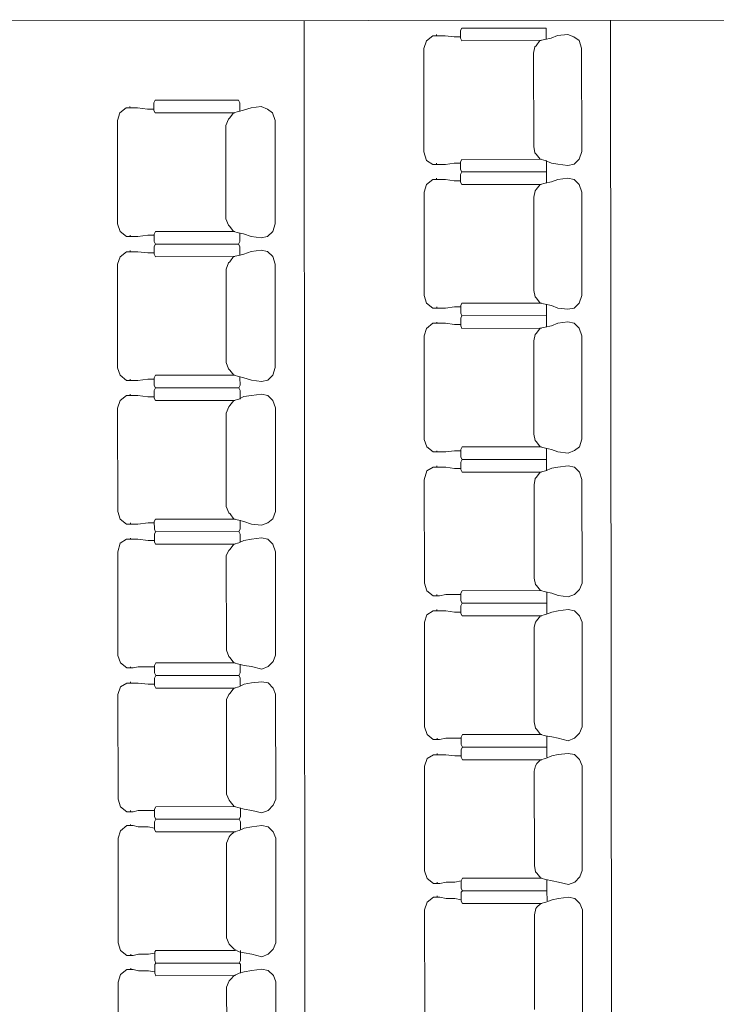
# Model space of a CAD drawing. Header units: inches. Extents: x -5850 to 5646, y 8947 to 13007.
# Tile 420 of 548: x -2668 to -2435, y 11106 to 11436. Entities that reach past the tile are written whole.
import ezdxf

# ---------------------------------------------------------------- set-up
doc = ezdxf.new("R2010")
doc.units = ezdxf.units.IN
doc.header["$MEASUREMENT"] = 0
doc.layers.add('at_Entity', color=7, linetype='Continuous')

msp = doc.modelspace()

# ---------------------------------------------------------------- linework, layer by layer
at = {"layer": 'at_Entity', "color": 7, "lineweight": 20}
for p, q in [((-2194.29, 11435.88), (-3148.91, 11435.03)), ((-3148.91, 11435.03), (-2194.29, 11435.88)), ((-2572.76, 11435.55), (-2571.9, 10467.83)), ((-2470.12, 11435.64), (-2469.25, 10467.92)), ((-2519.96, 11433.06), (-2520.38, 11432.21)), ((-2520.38, 11432.21), (-2520.38, 11429.68)), ((-2519.96, 11433.06), (-2491.65, 11433.08)), ((-2491.65, 11433.08), (-2491.65, 11429.7)), ((-2532.62, 11426.29), (-2531.78, 11428.82)), ((-2531.78, 11428.82), (-2529.67, 11430.52)), ((-2528.83, 11430.52), (-2529.67, 11430.52)), ((-2528.83, 11430.52), (-2527.56, 11430.52)), ((-2528.4, 11430.52), (-2528.4, 11430.94)), ((-2527.56, 11430.52), (-2525.45, 11430.52)), ((-2525.45, 11430.52), (-2522.49, 11430.1)), ((-2522.49, 11430.1), (-2520.38, 11430.1)), ((-2520.38, 11429.68), (-2519.95, 11428.83)), ((-2519.95, 11428.83), (-2493.34, 11428.86)), ((-2495.03, 11427.17), (-2493.76, 11428.86)), ((-2492.08, 11429.28), (-2493.76, 11428.86)), ((-2492.08, 11429.28), (-2489.96, 11429.7)), ((-2491.65, 11429.7), (-2491.65, 11429.28)), ((-2487.86, 11430.55), (-2489.96, 11429.7)), ((-2484.47, 11430.98), (-2487.86, 11430.55)), ((-2482.36, 11430.13), (-2484.47, 11430.98)), ((-2480.67, 11428.87), (-2482.36, 11430.13)), ((-2479.82, 11426.33), (-2480.67, 11428.87)), ((-2532.59, 11391.65), (-2532.62, 11426.29)), ((-2495.87, 11424.63), (-2495.45, 11426.74)), ((-2495.85, 11393.37), (-2495.87, 11424.63)), ((-2495.03, 11427.17), (-2495.45, 11426.74)), ((-2479.79, 11391.7), (-2479.82, 11426.33)), ((-2622.58, 11408.89), (-2623, 11408.04)), ((-2622.58, 11408.89), (-2594.7, 11408.92)), ((-2594.7, 11408.92), (-2594.28, 11408.07)), ((-2634.4, 11404.65), (-2632.29, 11406.34)), ((-2631.87, 11406.34), (-2632.29, 11406.34)), ((-2631.87, 11406.34), (-2630.18, 11406.35)), ((-2631.02, 11406.35), (-2631.03, 11406.77)), ((-2630.18, 11406.35), (-2628.49, 11406.35)), ((-2628.49, 11406.35), (-2625.11, 11405.93)), ((-2625.11, 11405.93), (-2623, 11405.93)), ((-2623, 11408.04), (-2623, 11405.51)), ((-2623, 11405.51), (-2622.58, 11404.66)), ((-2594.7, 11405.11), (-2596.38, 11404.69)), ((-2594.7, 11405.11), (-2593, 11405.54)), ((-2594.28, 11408.07), (-2594.28, 11405.54)), ((-2594.28, 11405.54), (-2594.28, 11405.11)), ((-2590.47, 11406.38), (-2593, 11405.54)), ((-2587.09, 11406.81), (-2590.47, 11406.38)), ((-2584.98, 11405.97), (-2587.09, 11406.81)), ((-2583.29, 11404.7), (-2584.98, 11405.97)), ((-2635.24, 11402.12), (-2634.4, 11404.65)), ((-2635.21, 11367.49), (-2635.24, 11402.12)), ((-2622.58, 11404.66), (-2595.96, 11404.69)), ((-2598.92, 11400.46), (-2598.07, 11402.58)), ((-2597.65, 11403), (-2598.07, 11402.58)), ((-2597.65, 11403), (-2596.38, 11404.69)), ((-2582.44, 11402.17), (-2583.29, 11404.7)), ((-2582.41, 11367.53), (-2582.44, 11402.17)), ((-2598.89, 11369.2), (-2598.92, 11400.46)), ((-2531.74, 11388.7), (-2532.59, 11391.65)), ((-2495.42, 11391.26), (-2495.85, 11393.37)), ((-2480.64, 11389.16), (-2479.79, 11391.7)), ((-2529.63, 11387.43), (-2531.74, 11388.7)), ((-2519.92, 11389.12), (-2520.34, 11388.28)), ((-2519.92, 11389.12), (-2493.31, 11389.15)), ((-2495, 11390.84), (-2495.42, 11391.26)), ((-2493.73, 11389.15), (-2495, 11390.84)), ((-2492.04, 11388.73), (-2493.73, 11389.15)), ((-2489.92, 11387.89), (-2492.04, 11388.73)), ((-2491.62, 11388.73), (-2491.61, 11388.31)), ((-2482.32, 11387.47), (-2480.64, 11389.16)), ((-2528.79, 11387.43), (-2529.63, 11387.43)), ((-2528.79, 11387.43), (-2527.52, 11387.43)), ((-2528.36, 11387.43), (-2528.36, 11387.85)), ((-2527.52, 11387.43), (-2525.41, 11387.44)), ((-2525.41, 11387.44), (-2522.45, 11387.86)), ((-2522.45, 11387.86), (-2520.34, 11387.86)), ((-2520.34, 11388.28), (-2520.34, 11385.75)), ((-2520.34, 11385.75), (-2519.91, 11384.9)), ((-2491.61, 11388.31), (-2491.61, 11385.78)), ((-2491.61, 11385.78), (-2491.61, 11384.93)), ((-2487.82, 11387.47), (-2489.92, 11387.89)), ((-2484.43, 11387.05), (-2487.82, 11387.47)), ((-2484.43, 11387.05), (-2482.32, 11387.47)), ((-2531.74, 11380.67), (-2529.62, 11382.36)), ((-2528.78, 11382.36), (-2529.62, 11382.36)), ((-2528.78, 11382.36), (-2527.52, 11382.36)), ((-2528.36, 11382.36), (-2528.36, 11382.79)), ((-2527.52, 11382.36), (-2525.4, 11382.37)), ((-2525.4, 11382.37), (-2522.45, 11381.95)), ((-2522.45, 11381.95), (-2520.33, 11381.95)), ((-2519.91, 11384.9), (-2520.34, 11384.06)), ((-2520.34, 11384.06), (-2520.33, 11381.52)), ((-2519.91, 11384.9), (-2491.61, 11384.93)), ((-2519.91, 11384.9), (-2491.61, 11384.93)), ((-2491.61, 11384.93), (-2491.61, 11381.55)), ((-2487.81, 11382.4), (-2489.92, 11381.55)), ((-2484.43, 11382.83), (-2487.81, 11382.4)), ((-2482.32, 11382.4), (-2484.43, 11382.83)), ((-2480.63, 11380.72), (-2482.32, 11382.4)), ((-2532.58, 11378.13), (-2531.74, 11380.67)), ((-2520.33, 11381.52), (-2519.91, 11380.68)), ((-2519.91, 11380.68), (-2493.3, 11380.71)), ((-2495.83, 11376.48), (-2495.41, 11378.59)), ((-2494.99, 11379.01), (-2495.41, 11378.59)), ((-2494.99, 11379.01), (-2493.72, 11380.71)), ((-2492.03, 11381.12), (-2493.72, 11380.71)), ((-2492.03, 11381.12), (-2489.92, 11381.55)), ((-2491.61, 11381.55), (-2491.61, 11381.13)), ((-2479.78, 11378.18), (-2480.63, 11380.72)), ((-2532.55, 11343.5), (-2532.58, 11378.13)), ((-2495.8, 11345.22), (-2495.83, 11376.48)), ((-2479.75, 11343.55), (-2479.78, 11378.18)), ((-2598.04, 11367.09), (-2598.89, 11369.2)), ((-2634.37, 11364.95), (-2635.21, 11367.49)), ((-2597.62, 11366.67), (-2598.04, 11367.09)), ((-2596.35, 11364.98), (-2597.62, 11366.67)), ((-2583.25, 11364.99), (-2582.41, 11367.53)), ((-2632.25, 11363.26), (-2634.37, 11364.95)), ((-2631.83, 11363.26), (-2632.25, 11363.26)), ((-2631.83, 11363.26), (-2630.14, 11363.26)), ((-2630.99, 11363.26), (-2630.99, 11363.69)), ((-2630.14, 11363.26), (-2628.45, 11363.26)), ((-2628.45, 11363.26), (-2625.08, 11363.69)), ((-2625.08, 11363.69), (-2622.96, 11363.69)), ((-2622.54, 11364.96), (-2622.96, 11364.11)), ((-2622.96, 11364.11), (-2622.96, 11361.58)), ((-2622.54, 11364.96), (-2595.93, 11364.98)), ((-2594.66, 11364.56), (-2596.35, 11364.98)), ((-2592.97, 11364.14), (-2594.66, 11364.56)), ((-2594.24, 11364.56), (-2594.24, 11364.14)), ((-2594.24, 11364.14), (-2594.24, 11361.61)), ((-2590.43, 11363.3), (-2592.97, 11364.14)), ((-2587.05, 11362.88), (-2590.43, 11363.3)), ((-2587.05, 11362.88), (-2584.94, 11363.3)), ((-2584.94, 11363.3), (-2583.25, 11364.99)), ((-2622.96, 11361.58), (-2622.54, 11360.73)), ((-2622.54, 11360.73), (-2622.96, 11359.89)), ((-2622.96, 11359.89), (-2622.96, 11357.36)), ((-2622.54, 11360.73), (-2594.66, 11360.76)), ((-2622.54, 11360.73), (-2594.66, 11360.76)), ((-2594.24, 11361.61), (-2594.66, 11360.76)), ((-2594.66, 11360.76), (-2594.23, 11359.92)), ((-2594.23, 11359.92), (-2594.23, 11357.38)), ((-2587.05, 11358.66), (-2590.43, 11358.23)), ((-2584.94, 11358.23), (-2587.05, 11358.66)), ((-2635.2, 11353.97), (-2634.36, 11356.5)), ((-2634.36, 11356.5), (-2632.25, 11358.19)), ((-2631.82, 11358.19), (-2632.25, 11358.19)), ((-2631.82, 11358.19), (-2630.13, 11358.19)), ((-2630.98, 11358.19), (-2630.98, 11358.62)), ((-2630.13, 11358.19), (-2628.44, 11358.2)), ((-2628.44, 11358.2), (-2625.07, 11357.77)), ((-2625.07, 11357.77), (-2622.96, 11357.78)), ((-2622.96, 11357.36), (-2622.53, 11356.51)), ((-2622.53, 11356.51), (-2595.92, 11356.53)), ((-2597.61, 11354.84), (-2596.34, 11356.53)), ((-2594.66, 11356.96), (-2596.34, 11356.53)), ((-2594.66, 11356.96), (-2592.96, 11357.39)), ((-2594.23, 11357.38), (-2594.23, 11356.96)), ((-2590.43, 11358.23), (-2592.96, 11357.39)), ((-2583.25, 11356.55), (-2584.94, 11358.23)), ((-2582.4, 11354.02), (-2583.25, 11356.55)), ((-2635.17, 11319.33), (-2635.2, 11353.97)), ((-2598.87, 11352.31), (-2598.03, 11354.42)), ((-2598.85, 11321.05), (-2598.87, 11352.31)), ((-2597.61, 11354.84), (-2598.03, 11354.42)), ((-2582.37, 11319.37), (-2582.4, 11354.02)), ((-2531.7, 11340.96), (-2532.55, 11343.5)), ((-2495.38, 11343.11), (-2495.8, 11345.22)), ((-2494.95, 11342.68), (-2495.38, 11343.11)), ((-2493.69, 11341), (-2494.95, 11342.68)), ((-2480.59, 11341.01), (-2479.75, 11343.55)), ((-2529.59, 11339.28), (-2531.7, 11340.96)), ((-2528.74, 11339.28), (-2529.59, 11339.28)), ((-2528.74, 11339.28), (-2527.48, 11339.28)), ((-2528.32, 11339.28), (-2528.32, 11339.7)), ((-2527.48, 11339.28), (-2525.36, 11339.28)), ((-2525.36, 11339.28), (-2522.41, 11339.7)), ((-2522.41, 11339.7), (-2520.3, 11339.71)), ((-2519.87, 11340.97), (-2520.3, 11340.13)), ((-2520.3, 11340.13), (-2520.29, 11337.59)), ((-2519.87, 11340.97), (-2493.26, 11341)), ((-2492, 11340.58), (-2493.69, 11341)), ((-2489.88, 11340.16), (-2492, 11340.58)), ((-2491.57, 11340.58), (-2491.57, 11340.16)), ((-2491.57, 11340.16), (-2491.57, 11337.62)), ((-2487.77, 11339.32), (-2489.88, 11340.16)), ((-2484.39, 11338.9), (-2487.77, 11339.32)), ((-2484.39, 11338.9), (-2482.28, 11339.32)), ((-2482.28, 11339.32), (-2480.59, 11341.01)), ((-2520.29, 11337.59), (-2519.87, 11336.75)), ((-2519.87, 11336.75), (-2520.29, 11335.9)), ((-2520.29, 11335.9), (-2520.29, 11333.37)), ((-2519.87, 11336.75), (-2491.57, 11336.78)), ((-2519.87, 11336.75), (-2491.57, 11336.78)), ((-2491.57, 11337.62), (-2491.57, 11336.78)), ((-2491.57, 11336.78), (-2491.57, 11333.4)), ((-2532.54, 11329.98), (-2531.69, 11332.51)), ((-2531.69, 11332.51), (-2529.58, 11334.21)), ((-2528.74, 11334.21), (-2529.58, 11334.21)), ((-2528.74, 11334.21), (-2527.47, 11334.21)), ((-2528.32, 11334.21), (-2528.32, 11334.63)), ((-2527.47, 11334.21), (-2525.36, 11334.21)), ((-2525.36, 11334.21), (-2522.4, 11333.79)), ((-2522.4, 11333.79), (-2520.29, 11333.79)), ((-2520.29, 11333.37), (-2519.87, 11332.52)), ((-2519.87, 11332.52), (-2493.25, 11332.55)), ((-2494.94, 11330.86), (-2493.68, 11332.55)), ((-2491.99, 11332.97), (-2493.68, 11332.55)), ((-2491.99, 11332.97), (-2489.88, 11333.4)), ((-2491.57, 11333.4), (-2491.57, 11332.97)), ((-2487.77, 11334.25), (-2489.88, 11333.4)), ((-2484.38, 11334.67), (-2487.77, 11334.25)), ((-2482.28, 11334.25), (-2484.38, 11334.67)), ((-2480.59, 11332.56), (-2482.28, 11334.25)), ((-2479.74, 11330.03), (-2480.59, 11332.56)), ((-2532.51, 11295.35), (-2532.54, 11329.98)), ((-2495.79, 11328.32), (-2495.37, 11330.44)), ((-2494.94, 11330.86), (-2495.37, 11330.44)), ((-2479.7, 11295.39), (-2479.74, 11330.03)), ((-2495.76, 11297.07), (-2495.79, 11328.32)), ((-2634.32, 11316.8), (-2635.17, 11319.33)), ((-2598, 11318.94), (-2598.85, 11321.05)), ((-2583.21, 11316.84), (-2582.37, 11319.37)), ((-2632.21, 11315.11), (-2634.32, 11316.8)), ((-2622.5, 11316.81), (-2622.92, 11315.96)), ((-2622.92, 11315.96), (-2622.92, 11313.43)), ((-2622.5, 11316.81), (-2595.89, 11316.83)), ((-2597.58, 11318.52), (-2598, 11318.94)), ((-2596.3, 11316.83), (-2597.58, 11318.52)), ((-2594.62, 11316.41), (-2596.3, 11316.83)), ((-2592.92, 11315.99), (-2594.62, 11316.41)), ((-2594.2, 11316.41), (-2594.2, 11315.98)), ((-2594.2, 11315.98), (-2594.19, 11313.45)), ((-2590.39, 11315.15), (-2592.92, 11315.99)), ((-2584.9, 11315.15), (-2583.21, 11316.84)), ((-2631.79, 11315.11), (-2632.21, 11315.11)), ((-2631.79, 11315.11), (-2630.1, 11315.11)), ((-2630.94, 11315.11), (-2630.94, 11315.53)), ((-2630.1, 11315.11), (-2628.41, 11315.11)), ((-2628.41, 11315.11), (-2625.03, 11315.53)), ((-2625.03, 11315.53), (-2622.92, 11315.54)), ((-2622.92, 11313.43), (-2622.49, 11312.58)), ((-2622.49, 11312.58), (-2622.92, 11311.74)), ((-2622.49, 11312.58), (-2594.62, 11312.6)), ((-2622.49, 11312.58), (-2594.62, 11312.6)), ((-2594.19, 11313.45), (-2594.62, 11312.6)), ((-2594.62, 11312.6), (-2594.19, 11311.76)), ((-2587.01, 11314.73), (-2590.39, 11315.15)), ((-2587.01, 11314.73), (-2584.9, 11315.15)), ((-2634.32, 11308.35), (-2632.2, 11310.04)), ((-2631.78, 11310.04), (-2632.2, 11310.04)), ((-2631.78, 11310.04), (-2630.09, 11310.04)), ((-2630.94, 11310.04), (-2630.94, 11310.46)), ((-2630.09, 11310.04), (-2628.4, 11310.04)), ((-2628.4, 11310.04), (-2625.03, 11309.62)), ((-2625.03, 11309.62), (-2622.91, 11309.62)), ((-2622.92, 11311.74), (-2622.91, 11309.2)), ((-2622.91, 11309.2), (-2622.49, 11308.36)), ((-2594.61, 11308.81), (-2592.92, 11309.65)), ((-2594.19, 11311.76), (-2594.19, 11309.23)), ((-2594.19, 11309.23), (-2594.19, 11308.81)), ((-2590.39, 11310.08), (-2592.92, 11309.65)), ((-2587.01, 11310.5), (-2590.39, 11310.08)), ((-2584.89, 11310.08), (-2587.01, 11310.5)), ((-2583.2, 11308.39), (-2584.89, 11310.08)), ((-2635.16, 11305.81), (-2634.32, 11308.35)), ((-2622.49, 11308.36), (-2595.88, 11308.38)), ((-2598.83, 11304.15), (-2597.98, 11306.27)), ((-2597.57, 11306.69), (-2597.98, 11306.27)), ((-2597.57, 11306.69), (-2596.3, 11308.38)), ((-2594.61, 11308.81), (-2596.3, 11308.38)), ((-2582.36, 11305.86), (-2583.2, 11308.39)), ((-2635.13, 11271.18), (-2635.16, 11305.81)), ((-2598.8, 11272.9), (-2598.83, 11304.15)), ((-2582.33, 11271.22), (-2582.36, 11305.86)), ((-2495.33, 11294.96), (-2495.76, 11297.07)), ((-2531.66, 11292.81), (-2532.51, 11295.35)), ((-2529.54, 11291.12), (-2531.66, 11292.81)), ((-2519.83, 11292.82), (-2520.25, 11291.98)), ((-2519.83, 11292.82), (-2493.22, 11292.84)), ((-2494.91, 11294.53), (-2495.33, 11294.96)), ((-2493.64, 11292.84), (-2494.91, 11294.53)), ((-2491.95, 11292.42), (-2493.64, 11292.84)), ((-2482.24, 11291.59), (-2480.55, 11292.85)), ((-2480.55, 11292.85), (-2479.7, 11295.39)), ((-2528.7, 11291.12), (-2529.54, 11291.12)), ((-2528.7, 11291.12), (-2527.43, 11291.12)), ((-2528.28, 11291.12), (-2528.28, 11291.55)), ((-2527.43, 11291.12), (-2525.32, 11291.13)), ((-2525.32, 11291.13), (-2522.37, 11291.55)), ((-2522.37, 11291.55), (-2520.25, 11291.55)), ((-2520.25, 11291.98), (-2520.25, 11289.44)), ((-2520.25, 11289.44), (-2519.83, 11288.6)), ((-2489.84, 11292), (-2491.95, 11292.42)), ((-2491.53, 11292.42), (-2491.53, 11292)), ((-2491.53, 11292), (-2491.53, 11289.47)), ((-2491.53, 11289.47), (-2491.53, 11288.62)), ((-2487.73, 11291.16), (-2489.84, 11292)), ((-2484.35, 11290.74), (-2487.73, 11291.16)), ((-2484.35, 11290.74), (-2482.24, 11291.59)), ((-2528.27, 11286.05), (-2528.27, 11286.48)), ((-2519.83, 11288.6), (-2520.25, 11287.75)), ((-2520.25, 11287.75), (-2520.25, 11285.22)), ((-2519.83, 11288.6), (-2491.53, 11288.62)), ((-2519.83, 11288.6), (-2491.53, 11288.62)), ((-2491.53, 11288.62), (-2491.52, 11285.24)), ((-2484.34, 11286.52), (-2487.73, 11286.09)), ((-2482.23, 11286.09), (-2484.34, 11286.52)), ((-2532.5, 11281.83), (-2531.65, 11284.78)), ((-2531.65, 11284.78), (-2529.54, 11286.05)), ((-2528.7, 11286.05), (-2529.54, 11286.05)), ((-2528.7, 11286.05), (-2527.43, 11286.05)), ((-2527.43, 11286.05), (-2525.32, 11286.06)), ((-2525.32, 11286.06), (-2522.36, 11285.64)), ((-2522.36, 11285.64), (-2520.25, 11285.64)), ((-2520.25, 11285.22), (-2519.82, 11284.37)), ((-2519.82, 11284.37), (-2493.21, 11284.4)), ((-2494.9, 11282.7), (-2493.64, 11284.39)), ((-2491.95, 11284.82), (-2493.64, 11284.39)), ((-2491.95, 11284.82), (-2489.83, 11285.67)), ((-2491.52, 11285.24), (-2491.52, 11284.82)), ((-2487.73, 11286.09), (-2489.83, 11285.67)), ((-2480.54, 11284.41), (-2482.23, 11286.09)), ((-2479.69, 11281.88), (-2480.54, 11284.41)), ((-2532.46, 11247.19), (-2532.5, 11281.83)), ((-2495.75, 11280.17), (-2495.32, 11282.28)), ((-2495.72, 11248.91), (-2495.75, 11280.17)), ((-2494.9, 11282.7), (-2495.32, 11282.28)), ((-2479.66, 11247.23), (-2479.69, 11281.88)), ((-2634.28, 11268.64), (-2635.13, 11271.18)), ((-2597.95, 11270.78), (-2598.8, 11272.9)), ((-2597.53, 11270.37), (-2597.95, 11270.78)), ((-2596.26, 11268.68), (-2597.53, 11270.37)), ((-2583.17, 11268.69), (-2582.33, 11271.22)), ((-2632.17, 11266.95), (-2634.28, 11268.64)), ((-2631.74, 11266.95), (-2632.17, 11266.95)), ((-2631.74, 11266.95), (-2630.05, 11266.95)), ((-2630.9, 11266.95), (-2630.9, 11267.38)), ((-2630.05, 11266.95), (-2628.36, 11266.95)), ((-2628.36, 11266.95), (-2624.99, 11267.38)), ((-2624.99, 11267.38), (-2622.88, 11267.38)), ((-2622.45, 11268.65), (-2622.88, 11267.81)), ((-2622.88, 11267.81), (-2622.87, 11265.27)), ((-2622.45, 11268.65), (-2595.84, 11268.68)), ((-2594.58, 11268.26), (-2596.26, 11268.68)), ((-2592.88, 11267.83), (-2594.58, 11268.26)), ((-2594.15, 11268.26), (-2594.15, 11267.83)), ((-2594.15, 11267.83), (-2594.15, 11265.3)), ((-2590.35, 11266.99), (-2592.88, 11267.83)), ((-2586.97, 11266.57), (-2590.35, 11266.99)), ((-2586.97, 11266.57), (-2584.86, 11267.42)), ((-2584.86, 11267.42), (-2583.17, 11268.69)), ((-2622.87, 11265.27), (-2622.45, 11264.43)), ((-2622.45, 11264.43), (-2622.87, 11263.59)), ((-2622.87, 11263.59), (-2622.87, 11261.05)), ((-2622.45, 11264.43), (-2594.57, 11264.45)), ((-2622.45, 11264.43), (-2594.57, 11264.45)), ((-2594.15, 11265.3), (-2594.57, 11264.45)), ((-2594.57, 11264.45), (-2594.15, 11263.61)), ((-2594.15, 11263.61), (-2594.15, 11261.07)), ((-2635.11, 11257.66), (-2634.27, 11260.61)), ((-2634.27, 11260.61), (-2632.16, 11261.88)), ((-2631.74, 11261.88), (-2632.16, 11261.88)), ((-2631.74, 11261.88), (-2630.05, 11261.88)), ((-2630.9, 11261.88), (-2630.9, 11262.31)), ((-2630.05, 11261.88), (-2628.36, 11261.89)), ((-2628.36, 11261.89), (-2624.98, 11261.47)), ((-2624.98, 11261.47), (-2622.87, 11261.47)), ((-2622.87, 11261.05), (-2622.45, 11260.21)), ((-2622.45, 11260.21), (-2595.84, 11260.23)), ((-2597.52, 11258.54), (-2596.25, 11260.23)), ((-2594.57, 11260.65), (-2596.25, 11260.23)), ((-2594.57, 11260.65), (-2592.88, 11261.5)), ((-2594.15, 11261.07), (-2594.15, 11261.5)), ((-2590.34, 11261.92), (-2592.88, 11261.5)), ((-2586.97, 11262.35), (-2590.34, 11261.92)), ((-2584.85, 11261.92), (-2586.97, 11262.35)), ((-2583.16, 11260.24), (-2584.85, 11261.92)), ((-2582.32, 11257.7), (-2583.16, 11260.24)), ((-2635.08, 11223.02), (-2635.11, 11257.66)), ((-2598.79, 11256.42), (-2597.94, 11258.11)), ((-2597.52, 11258.54), (-2597.94, 11258.11)), ((-2582.28, 11223.07), (-2582.32, 11257.7)), ((-2598.76, 11224.74), (-2598.79, 11256.42)), ((-2531.61, 11244.66), (-2532.46, 11247.19)), ((-2495.29, 11246.8), (-2495.72, 11248.91)), ((-2494.87, 11246.38), (-2495.29, 11246.8)), ((-2480.51, 11245.13), (-2479.66, 11247.23)), ((-2529.5, 11242.97), (-2531.61, 11244.66)), ((-2528.23, 11242.97), (-2528.23, 11243.39)), ((-2527.39, 11242.97), (-2525.28, 11243.4)), ((-2525.28, 11243.4), (-2520.21, 11243.4)), ((-2519.79, 11244.67), (-2520.21, 11243.82)), ((-2520.21, 11243.82), (-2520.21, 11241.29)), ((-2519.79, 11244.67), (-2493.18, 11244.69)), ((-2493.6, 11244.69), (-2494.87, 11246.38)), ((-2491.91, 11244.27), (-2493.6, 11244.69)), ((-2489.8, 11243.85), (-2491.91, 11244.27)), ((-2491.49, 11244.27), (-2491.49, 11243.85)), ((-2491.49, 11243.85), (-2491.48, 11241.31)), ((-2487.69, 11243.01), (-2489.8, 11243.85)), ((-2484.3, 11242.59), (-2482.2, 11243.44)), ((-2482.2, 11243.44), (-2480.51, 11245.13)), ((-2528.66, 11242.97), (-2529.5, 11242.97)), ((-2528.66, 11242.97), (-2527.39, 11242.97)), ((-2520.21, 11241.29), (-2519.78, 11240.45)), ((-2519.78, 11240.45), (-2520.21, 11239.6)), ((-2519.78, 11240.45), (-2491.48, 11240.47)), ((-2519.78, 11240.45), (-2491.48, 11240.47)), ((-2491.48, 11241.31), (-2491.48, 11240.47)), ((-2491.48, 11240.47), (-2491.48, 11237.09)), ((-2484.3, 11242.59), (-2487.69, 11243.01)), ((-2531.61, 11236.63), (-2529.5, 11237.9)), ((-2528.65, 11237.9), (-2529.5, 11237.9)), ((-2528.65, 11237.9), (-2527.39, 11237.9)), ((-2528.23, 11237.9), (-2528.23, 11238.33)), ((-2527.39, 11237.9), (-2525.27, 11237.9)), ((-2525.27, 11237.9), (-2522.32, 11237.48)), ((-2522.32, 11237.48), (-2520.2, 11237.48)), ((-2520.21, 11239.6), (-2520.2, 11237.07)), ((-2520.2, 11237.07), (-2519.78, 11236.22)), ((-2491.9, 11236.67), (-2493.59, 11236.24)), ((-2491.9, 11236.67), (-2489.79, 11237.51)), ((-2491.48, 11237.09), (-2491.48, 11237.51)), ((-2487.68, 11237.94), (-2489.79, 11237.51)), ((-2484.3, 11238.36), (-2487.68, 11237.94)), ((-2482.19, 11237.94), (-2484.3, 11238.36)), ((-2480.5, 11236.25), (-2482.19, 11237.94)), ((-2532.45, 11234.09), (-2531.61, 11236.63)), ((-2532.42, 11199.04), (-2532.45, 11234.09)), ((-2519.78, 11236.22), (-2493.17, 11236.24)), ((-2495.7, 11232.44), (-2495.28, 11234.13)), ((-2494.86, 11234.55), (-2495.28, 11234.13)), ((-2494.86, 11234.55), (-2493.59, 11236.24)), ((-2479.65, 11234.14), (-2480.5, 11236.25)), ((-2479.62, 11199.08), (-2479.65, 11234.14)), ((-2495.67, 11200.76), (-2495.7, 11232.44)), ((-2597.91, 11222.63), (-2598.76, 11224.74)), ((-2634.24, 11220.49), (-2635.08, 11223.02)), ((-2632.12, 11218.8), (-2634.24, 11220.49)), ((-2622.41, 11220.5), (-2622.83, 11219.65)), ((-2622.41, 11220.5), (-2595.8, 11220.52)), ((-2597.49, 11222.21), (-2597.91, 11222.63)), ((-2596.22, 11220.52), (-2597.49, 11222.21)), ((-2594.53, 11220.1), (-2596.22, 11220.52)), ((-2584.81, 11219.26), (-2583.13, 11220.96)), ((-2583.13, 11220.96), (-2582.28, 11223.07)), ((-2631.7, 11218.8), (-2632.12, 11218.8)), ((-2631.7, 11218.8), (-2630.01, 11218.8)), ((-2630.86, 11218.8), (-2630.86, 11219.22)), ((-2630.01, 11218.8), (-2628.32, 11219.23)), ((-2628.32, 11219.23), (-2622.83, 11219.23)), ((-2622.83, 11219.65), (-2622.83, 11217.12)), ((-2622.83, 11217.12), (-2622.41, 11216.28)), ((-2592.84, 11219.68), (-2594.53, 11220.1)), ((-2594.11, 11217.15), (-2594.53, 11216.3)), ((-2594.11, 11220.1), (-2594.11, 11219.68)), ((-2594.11, 11219.68), (-2594.11, 11217.15)), ((-2590.31, 11219.26), (-2592.84, 11219.68)), ((-2586.93, 11218.41), (-2590.31, 11219.26)), ((-2586.93, 11218.41), (-2584.81, 11219.26)), ((-2634.23, 11212.46), (-2632.12, 11213.73)), ((-2631.69, 11213.73), (-2632.12, 11213.73)), ((-2631.69, 11213.73), (-2630.01, 11213.73)), ((-2630.85, 11213.73), (-2630.85, 11214.15)), ((-2630.01, 11213.73), (-2628.32, 11213.73)), ((-2628.32, 11213.73), (-2624.94, 11213.32)), ((-2622.41, 11216.28), (-2622.83, 11215.43)), ((-2622.83, 11215.43), (-2622.83, 11212.9)), ((-2622.41, 11216.28), (-2594.53, 11216.3)), ((-2622.41, 11216.28), (-2594.53, 11216.3)), ((-2594.53, 11216.3), (-2594.11, 11215.45)), ((-2594.11, 11215.45), (-2594.1, 11212.92)), ((-2590.3, 11213.77), (-2592.83, 11213.35)), ((-2586.92, 11214.19), (-2590.3, 11213.77)), ((-2584.81, 11213.77), (-2586.92, 11214.19)), ((-2583.12, 11212.09), (-2584.81, 11213.77)), ((-2635.07, 11209.93), (-2634.23, 11212.46)), ((-2624.94, 11213.32), (-2622.83, 11213.32)), ((-2622.83, 11212.9), (-2622.4, 11212.05)), ((-2622.4, 11212.05), (-2595.79, 11212.08)), ((-2597.48, 11210.38), (-2597.9, 11209.96)), ((-2597.48, 11210.38), (-2596.21, 11212.08)), ((-2594.53, 11212.5), (-2596.21, 11212.08)), ((-2594.53, 11212.5), (-2592.83, 11213.35)), ((-2594.1, 11212.92), (-2594.1, 11213.35)), ((-2582.27, 11209.98), (-2583.12, 11212.09)), ((-2635.04, 11174.87), (-2635.07, 11209.93)), ((-2598.74, 11208.27), (-2597.9, 11209.96)), ((-2598.72, 11176.59), (-2598.74, 11208.27)), ((-2582.24, 11174.92), (-2582.27, 11209.98)), ((-2495.25, 11198.64), (-2495.67, 11200.76)), ((-2531.57, 11196.5), (-2532.42, 11199.04)), ((-2494.82, 11198.23), (-2495.25, 11198.64)), ((-2493.56, 11196.54), (-2494.82, 11198.23)), ((-2480.46, 11196.97), (-2479.62, 11199.08)), ((-2529.46, 11194.82), (-2531.57, 11196.5)), ((-2528.61, 11194.82), (-2529.46, 11194.82)), ((-2528.61, 11194.82), (-2527.35, 11194.82)), ((-2528.19, 11194.82), (-2528.19, 11195.24)), ((-2527.35, 11194.82), (-2525.24, 11195.24)), ((-2525.24, 11195.24), (-2520.17, 11195.24)), ((-2519.74, 11196.51), (-2520.17, 11195.67)), ((-2520.17, 11195.67), (-2520.16, 11193.14)), ((-2519.74, 11196.51), (-2493.13, 11196.54)), ((-2491.87, 11196.12), (-2493.56, 11196.54)), ((-2489.75, 11195.69), (-2491.87, 11196.12)), ((-2491.44, 11196.12), (-2491.44, 11195.69)), ((-2491.44, 11195.69), (-2491.44, 11193.16)), ((-2487.65, 11195.27), (-2489.75, 11195.69)), ((-2484.26, 11194.43), (-2487.65, 11195.27)), ((-2484.26, 11194.43), (-2482.15, 11195.28)), ((-2482.15, 11195.28), (-2480.46, 11196.97)), ((-2520.16, 11193.14), (-2519.74, 11192.29)), ((-2519.74, 11192.29), (-2520.16, 11191.45)), ((-2520.16, 11191.45), (-2520.16, 11188.91)), ((-2519.74, 11192.29), (-2491.44, 11192.31)), ((-2519.74, 11192.29), (-2491.44, 11192.31)), ((-2491.44, 11193.16), (-2491.44, 11192.31)), ((-2491.44, 11192.31), (-2491.44, 11188.93)), ((-2532.41, 11185.94), (-2531.56, 11188.48)), ((-2531.56, 11188.48), (-2529.45, 11189.75)), ((-2528.61, 11189.75), (-2529.45, 11189.75)), ((-2528.61, 11189.75), (-2527.34, 11189.75)), ((-2528.19, 11189.75), (-2528.19, 11190.17)), ((-2527.34, 11189.75), (-2525.23, 11189.75)), ((-2525.23, 11189.75), (-2522.27, 11189.33)), ((-2522.27, 11189.33), (-2520.16, 11189.33)), ((-2520.16, 11188.91), (-2519.74, 11188.07)), ((-2519.74, 11188.07), (-2493.13, 11188.09)), ((-2494.81, 11186.82), (-2493.55, 11188.09)), ((-2491.86, 11188.52), (-2493.55, 11188.09)), ((-2491.86, 11188.52), (-2489.75, 11189.36)), ((-2491.44, 11188.93), (-2491.44, 11189.36)), ((-2487.64, 11189.79), (-2489.75, 11189.36)), ((-2484.26, 11190.21), (-2487.64, 11189.79)), ((-2482.15, 11189.79), (-2484.26, 11190.21)), ((-2480.46, 11188.1), (-2482.15, 11189.79)), ((-2479.61, 11185.99), (-2480.46, 11188.1)), ((-2532.38, 11150.88), (-2532.41, 11185.94)), ((-2495.66, 11184.29), (-2495.24, 11185.98)), ((-2495.63, 11152.61), (-2495.66, 11184.29)), ((-2494.81, 11186.82), (-2495.24, 11185.98)), ((-2479.58, 11150.93), (-2479.61, 11185.99)), ((-2634.2, 11172.33), (-2635.04, 11174.87)), ((-2597.87, 11174.48), (-2598.72, 11176.59)), ((-2597.45, 11174.06), (-2597.87, 11174.48)), ((-2596.18, 11172.37), (-2597.45, 11174.06)), ((-2583.08, 11172.8), (-2582.24, 11174.92)), ((-2632.08, 11170.65), (-2634.2, 11172.33)), ((-2630.81, 11170.65), (-2630.81, 11171.07)), ((-2629.97, 11170.65), (-2628.28, 11171.07)), ((-2628.28, 11171.07), (-2622.79, 11171.08)), ((-2622.37, 11172.34), (-2622.79, 11171.5)), ((-2622.79, 11171.5), (-2622.79, 11168.96)), ((-2622.37, 11172.34), (-2595.76, 11172.37)), ((-2594.49, 11171.95), (-2596.18, 11172.37)), ((-2592.8, 11171.53), (-2594.49, 11171.95)), ((-2594.07, 11171.95), (-2594.07, 11171.53)), ((-2594.07, 11171.53), (-2594.06, 11168.99)), ((-2590.26, 11171.11), (-2592.8, 11171.53)), ((-2586.88, 11170.26), (-2590.26, 11171.11)), ((-2586.88, 11170.26), (-2584.77, 11171.11)), ((-2584.77, 11171.11), (-2583.08, 11172.8)), ((-2631.66, 11170.65), (-2632.08, 11170.65)), ((-2631.66, 11170.65), (-2629.97, 11170.65)), ((-2622.79, 11168.96), (-2622.36, 11168.12)), ((-2622.36, 11168.12), (-2622.79, 11167.28)), ((-2622.36, 11168.12), (-2594.49, 11168.15)), ((-2622.36, 11168.12), (-2594.49, 11168.15)), ((-2594.06, 11168.99), (-2594.49, 11168.15)), ((-2594.49, 11168.15), (-2594.06, 11167.3)), ((-2635.03, 11161.77), (-2634.19, 11164.31)), ((-2634.19, 11164.31), (-2632.08, 11166)), ((-2631.65, 11166), (-2632.08, 11166)), ((-2631.65, 11166), (-2629.96, 11166)), ((-2630.81, 11166), (-2630.81, 11166.43)), ((-2629.96, 11166), (-2628.27, 11165.58)), ((-2628.27, 11165.58), (-2624.9, 11165.58)), ((-2624.9, 11165.58), (-2622.79, 11165.16)), ((-2622.79, 11167.28), (-2622.78, 11164.74)), ((-2622.78, 11164.74), (-2622.36, 11163.9)), ((-2594.48, 11164.34), (-2596.17, 11163.92)), ((-2594.48, 11164.34), (-2592.79, 11165.19)), ((-2594.06, 11167.3), (-2594.06, 11164.77)), ((-2594.06, 11164.77), (-2594.06, 11165.19)), ((-2590.26, 11165.61), (-2592.79, 11165.19)), ((-2586.88, 11166.04), (-2590.26, 11165.61)), ((-2584.77, 11165.62), (-2586.88, 11166.04)), ((-2583.07, 11163.93), (-2584.77, 11165.62)), ((-2635, 11126.71), (-2635.03, 11161.77)), ((-2622.36, 11163.9), (-2595.75, 11163.92)), ((-2598.7, 11160.11), (-2597.86, 11162.23)), ((-2597.44, 11162.65), (-2597.86, 11162.23)), ((-2597.44, 11162.65), (-2596.17, 11163.92)), ((-2582.23, 11161.82), (-2583.07, 11163.93)), ((-2582.2, 11126.76), (-2582.23, 11161.82)), ((-2598.67, 11128.44), (-2598.7, 11160.11)), ((-2495.21, 11150.49), (-2495.63, 11152.61)), ((-2480.42, 11148.82), (-2479.58, 11150.93)), ((-2531.53, 11148.35), (-2532.38, 11150.88)), ((-2529.41, 11146.66), (-2531.53, 11148.35)), ((-2519.7, 11148.36), (-2520.12, 11147.51)), ((-2519.7, 11148.36), (-2493.09, 11148.39)), ((-2494.78, 11150.07), (-2495.21, 11150.49)), ((-2493.51, 11148.39), (-2494.78, 11150.07)), ((-2491.82, 11147.96), (-2493.51, 11148.39)), ((-2489.71, 11147.54), (-2491.82, 11147.96)), ((-2491.4, 11147.96), (-2491.4, 11147.54)), ((-2482.11, 11147.12), (-2480.42, 11148.82)), ((-2528.57, 11146.67), (-2529.41, 11146.66)), ((-2528.57, 11146.67), (-2527.31, 11146.67)), ((-2528.15, 11146.67), (-2528.15, 11147.08)), ((-2527.31, 11146.67), (-2525.19, 11147.09)), ((-2525.19, 11147.09), (-2522.24, 11147.09)), ((-2522.24, 11147.09), (-2520.12, 11147.51)), ((-2520.12, 11147.51), (-2520.12, 11144.98)), ((-2520.12, 11144.98), (-2519.7, 11144.14)), ((-2491.4, 11147.54), (-2491.4, 11145)), ((-2491.4, 11145), (-2491.4, 11144.16)), ((-2487.6, 11147.12), (-2489.71, 11147.54)), ((-2484.22, 11146.28), (-2487.6, 11147.12)), ((-2484.22, 11146.28), (-2482.11, 11147.12)), ((-2531.52, 11140.32), (-2529.41, 11142.01)), ((-2528.57, 11142.01), (-2529.41, 11142.01)), ((-2528.57, 11142.01), (-2527.3, 11142.02)), ((-2528.14, 11142.01), (-2528.14, 11142.44)), ((-2527.3, 11142.02), (-2525.19, 11141.6)), ((-2525.19, 11141.6), (-2522.23, 11141.6)), ((-2522.23, 11141.6), (-2520.12, 11141.18)), ((-2519.7, 11144.14), (-2520.12, 11143.71)), ((-2520.12, 11143.71), (-2520.12, 11140.76)), ((-2519.7, 11144.14), (-2491.4, 11144.16)), ((-2519.7, 11144.14), (-2491.4, 11144.16)), ((-2491.82, 11140.36), (-2489.7, 11141.21)), ((-2491.4, 11144.16), (-2491.39, 11140.78)), ((-2491.39, 11140.78), (-2491.39, 11141.21)), ((-2487.6, 11141.63), (-2489.7, 11141.21)), ((-2484.21, 11142.05), (-2487.6, 11141.63)), ((-2482.1, 11141.64), (-2484.21, 11142.05)), ((-2480.41, 11139.94), (-2482.1, 11141.64)), ((-2532.37, 11137.79), (-2531.52, 11140.32)), ((-2532.34, 11102.73), (-2532.37, 11137.79)), ((-2520.12, 11140.76), (-2519.69, 11139.91)), ((-2519.69, 11139.91), (-2493.08, 11139.93)), ((-2495.62, 11136.13), (-2495.19, 11138.25)), ((-2494.77, 11138.67), (-2495.19, 11138.25)), ((-2494.77, 11138.67), (-2493.51, 11139.93)), ((-2491.82, 11140.36), (-2493.51, 11139.93)), ((-2479.56, 11137.84), (-2480.41, 11139.94)), ((-2479.53, 11102.78), (-2479.56, 11137.84)), ((-2495.59, 11104.45), (-2495.62, 11136.13)), ((-2597.82, 11126.33), (-2598.67, 11128.44)), ((-2634.15, 11124.18), (-2635, 11126.71)), ((-2597.41, 11125.9), (-2597.82, 11126.33)), ((-2596.13, 11124.64), (-2597.41, 11125.9)), ((-2594.45, 11123.79), (-2596.13, 11124.64)), ((-2584.73, 11122.96), (-2583.04, 11124.65)), ((-2583.04, 11124.65), (-2582.2, 11126.76)), ((-2632.04, 11122.49), (-2634.15, 11124.18)), ((-2631.61, 11122.49), (-2632.04, 11122.49)), ((-2631.61, 11122.49), (-2629.92, 11122.5)), ((-2630.77, 11122.49), (-2630.77, 11122.92)), ((-2629.92, 11122.5), (-2628.23, 11122.92)), ((-2628.23, 11122.92), (-2624.86, 11122.92)), ((-2624.86, 11122.92), (-2622.75, 11123.35)), ((-2622.32, 11124.19), (-2622.75, 11123.77)), ((-2622.75, 11123.77), (-2622.75, 11120.81)), ((-2622.32, 11124.19), (-2595.71, 11124.22)), ((-2592.75, 11123.38), (-2594.45, 11123.79)), ((-2594.02, 11123.79), (-2594.02, 11124.22)), ((-2594.02, 11123.79), (-2594.02, 11120.84)), ((-2590.22, 11122.95), (-2592.75, 11123.38)), ((-2586.84, 11122.11), (-2590.22, 11122.95)), ((-2586.84, 11122.11), (-2584.73, 11122.96)), ((-2630.77, 11117.85), (-2630.77, 11118.27)), ((-2622.75, 11120.81), (-2622.32, 11119.97)), ((-2622.32, 11119.97), (-2622.74, 11119.55)), ((-2622.74, 11119.55), (-2622.74, 11116.59)), ((-2622.32, 11119.97), (-2594.44, 11120)), ((-2622.32, 11119.97), (-2594.44, 11120)), ((-2594.02, 11120.84), (-2594.44, 11120)), ((-2594.44, 11120), (-2594.02, 11119.57)), ((-2594.02, 11119.57), (-2594.02, 11116.61)), ((-2634.98, 11113.62), (-2634.15, 11116.16)), ((-2634.15, 11116.16), (-2632.03, 11117.85)), ((-2631.61, 11117.85), (-2632.03, 11117.85)), ((-2631.61, 11117.85), (-2629.92, 11117.85)), ((-2629.92, 11117.85), (-2628.23, 11117.43)), ((-2628.23, 11117.43), (-2624.86, 11117.43)), ((-2624.86, 11117.43), (-2622.74, 11117.01)), ((-2622.74, 11116.59), (-2622.32, 11115.74)), ((-2622.32, 11115.74), (-2595.71, 11115.77)), ((-2597.39, 11114.5), (-2596.12, 11115.77)), ((-2594.44, 11116.61), (-2596.12, 11115.77)), ((-2594.44, 11116.61), (-2592.75, 11117.04)), ((-2594.02, 11116.61), (-2594.02, 11117.03)), ((-2590.22, 11117.46), (-2592.75, 11117.04)), ((-2586.84, 11117.89), (-2590.22, 11117.46)), ((-2584.72, 11117.47), (-2586.84, 11117.89)), ((-2583.03, 11115.78), (-2584.72, 11117.47)), ((-2582.19, 11113.67), (-2583.03, 11115.78)), ((-2634.95, 11078.56), (-2634.98, 11113.62)), ((-2598.66, 11111.96), (-2597.81, 11114.08)), ((-2598.63, 11080.28), (-2598.66, 11111.96)), ((-2597.39, 11114.5), (-2597.81, 11114.08)), ((-2582.16, 11078.61), (-2582.19, 11113.67))]:
    msp.add_line(p, q, dxfattribs=at)

doc.saveas('drawing.dxf')
